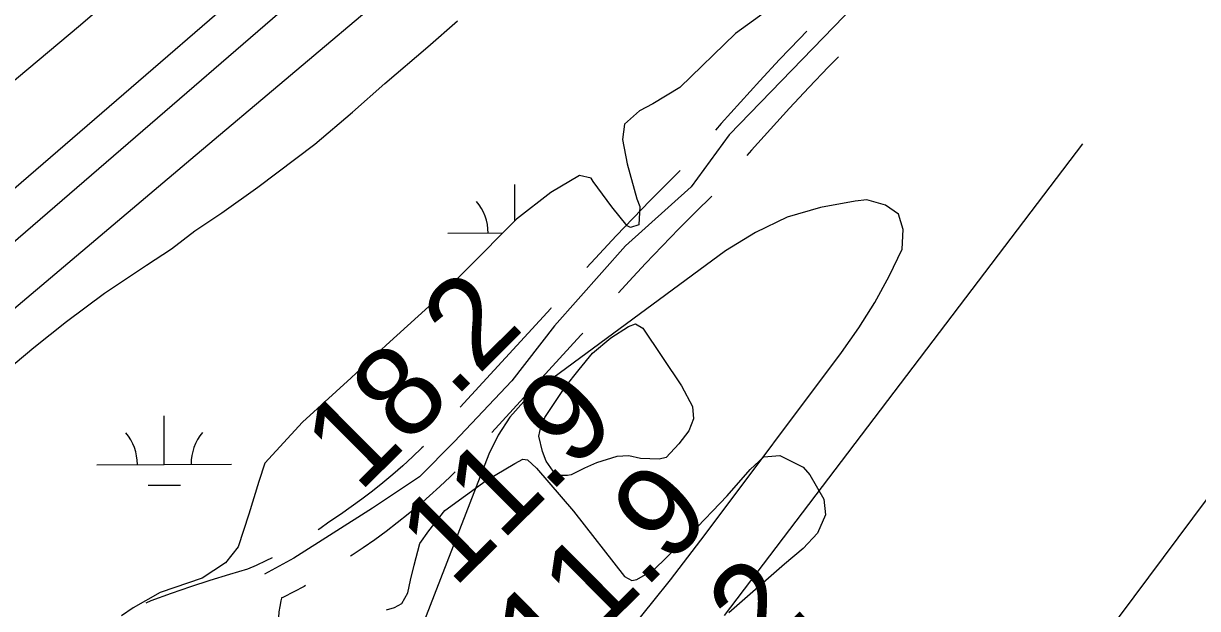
# Model space of a CAD drawing. Extents: x 3424494 to 3462436, y 522220 to 547718.
# Drawn here: x 3446693 to 3447566, y 544330 to 544764 of the extents above; entities that cross this region are included whole.
import ezdxf

# ---------------------------------------------------------------- set-up
doc = ezdxf.new("R2010")
doc.units = 0
for name, color, linetype in [('V-LEVE-TOET', 7, 'Continuous'), ('V-RIVR-EDGE', 7, 'Continuous'), ('V-RIVR-RANG', 7, 'Continuous'), ('V-ROAD-CNTR', 7, 'Continuous'), ('V-SURV-LINE', 7, 'Continuous'), ('V-TOPO-MINR', 7, 'Continuous'), ('V-TOPO-SHOR', 7, 'Continuous'), ('V-WETL-SWMP', 7, 'Continuous')]:
    doc.layers.add(name, color=color, linetype=linetype)

msp = doc.modelspace()

# ---------------------------------------------------------------- linework, layer by layer
at = {"layer": 'V-LEVE-TOET'}
for points in [[(3445885.92, 544030.4), (3445955.07, 544090.36), (3446046.87, 544171.38), (3446114.83, 544228.57), (3446212.2, 544315.55), (3446277.77, 544369.96), (3446379.11, 544452.56), (3446464.24, 544529.53), (3446536.97, 544597.84), (3446620.03, 544666.55), (3446734.09, 544761.86), (3446808.81, 544826.2)], [(3446965.71, 544788.21), (3446817.48, 544663.11), (3446655.33, 544526.1), (3446505.9, 544394.64), (3446368.79, 544269.93), (3446220.55, 544144.04), (3446071.12, 544012.98), (3445943.95, 543903.37)]]:
    msp.add_lwpolyline(points, dxfattribs=at)
at = {"layer": 'V-RIVR-EDGE'}
msp.add_spline([(3449024.46, 545885.5), (3449019.28, 545873.5), (3449011.84, 545864.04), (3448999.02, 545850.46), (3448984.96, 545836.06), (3448976.27, 545824.53), (3448965.51, 545808.06), (3448951.44, 545790.78), (3448930.35, 545766.91), (3448908.82, 545733.56), (3448893.92, 545712.15), (3448877.38, 545691.98), (3448858.77, 545671.41), (3448838.92, 545650.84), (3448829.82, 545640.96), (3448821.96, 545628.2), (3448802.1, 545605.15), (3448785.13, 545578.39), (3448773.96, 545564.8), (3448769, 545560.69), (3448761.15, 545553.7), (3448753.69, 545540.11), (3448748.72, 545530.64), (3448741.27, 545521.99), (3448732.6, 545514.59), (3448730.52, 545510.89), (3448729.68, 545504.29), (3448730.49, 545498.51), (3448726.35, 545491.93), (3448713.95, 545480.82), (3448695.77, 545464.37), (3448686.26, 545455.73), (3448680.07, 545452.45), (3448668.47, 545431.44), (3448641.99, 545397.28), (3448622.96, 545372.17), (3448598.55, 545341.71), (3448586.14, 545326.9), (3448567.51, 545299.72), (3448554.26, 545276.66), (3448543.5, 545261.02), (3448535.24, 545255.26), (3448529.45, 545249.09), (3448514.55, 545229.33), (3448492.19, 545191.86), (3448480.61, 545178.69), (3448457.45, 545153.59), (3448442.15, 545135.07), (3448424.35, 545110.78), (3448410.28, 545090.61), (3448392.92, 545075.8), (3448377.63, 545060.58), (3448361.08, 545040.41), (3448350.74, 545027.66), (3448339.14, 545005.83), (3448331.27, 544993.47), (3448317.62, 544978.66), (3448303.56, 544960.55), (3448289.92, 544948.21), (3448279.98, 544931.74), (3448265.07, 544908.27), (3448249.75, 544883.97), (3448245.2, 544876.56), (3448244.37, 544872.85), (3448244.35, 544867.08), (3448242.28, 544863.37), (3448237.74, 544861.32), (3448234.43, 544856.79), (3448231.1, 544846.49), (3448224.91, 544841.97), (3448220.36, 544838.27), (3448221.58, 544830.84), (3448219.09, 544824.25), (3448214.54, 544819.73), (3448208.76, 544818.92), (3448205.46, 544816.45), (3448194.7, 544800.39), (3448196.35, 544802.04), (3448189.73, 544791.33), (3448179.38, 544775.68), (3448174, 544768.69), (3448167.37, 544757.16), (3448157.44, 544744.4), (3448145.45, 544730.82), (3448135.1, 544715.17), (3448124.75, 544701.17), (3448119.39, 544699.95), (3448113.19, 544692.95), (3448107.39, 544682.66), (3448106.14, 544678.95), (3448100.33, 544665.77), (3448092.88, 544652.18), (3448086.25, 544642.29), (3448078.82, 544638.19), (3448075.51, 544633.25), (3448067.23, 544618.83), (3448046.11, 544585.89), (3448037.41, 544569.42), (3448028.31, 544560.37), (3448024.6, 544559.96), (3448021.71, 544557.09), (3448012.6, 544541.44), (3448005.15, 544530.73), (3447995.65, 544524.57), (3447994.82, 544522.1), (3447994.39, 544515.5), (3447992.32, 544513.44), (3447986.96, 544513.04), (3447986.94, 544505.62), (3447985.69, 544501.91), (3447978.26, 544497.81), (3447969.58, 544489.99), (3447961.3, 544476.4), (3447954.67, 544466.93), (3447950.11, 544453.75), (3447948.02, 544444.68), (3447946.36, 544440.15), (3447940.16, 544435.21), (3447932.31, 544427.81), (3447921.55, 544414.64), (3447905.41, 544390.76), (3447884.72, 544360.7), (3447854.93, 544322.42), (3447837.97, 544301.85), (3447830.94, 544294.03), (3447828.03, 544286.2), (3447823.88, 544273.84), (3447817.67, 544265.19), (3447807.74, 544251.61), (3447798.63, 544239.67), (3447792.02, 544235.15), (3447787.48, 544230.21), (3447785.41, 544227.74), (3447783.73, 544218.26), (3447781.67, 544216.2), (3447776.29, 544210.86), (3447766.36, 544194.8), (3447753.12, 544178.74), (3447722.91, 544136.34), (3447707.61, 544119.06), (3447694.78, 544104.24), (3447681.13, 544084.07), (3447673.68, 544073.78), (3447667.05, 544060.6), (3447657.12, 544050.31), (3447653.82, 544047.43), (3447652.16, 544044.14), (3447650.08, 544037.54), (3447645.53, 544031.78), (3447640.16, 544026.84), (3447633.13, 544020.26), (3447624.87, 544014.51), (3447616.62, 544013.71), (3447613.31, 544010), (3447605.04, 544000.95), (3447598.82, 543989.01), (3447590.12, 543972.94), (3447575.63, 543949.47), (3447562.38, 543928.47), (3447550.79, 543912), (3447539.62, 543898.01), (3447530.94, 543888.13), (3447527.62, 543882.78), (3447525.54, 543874.12), (3447521.82, 543870.42), (3447516.03, 543864.66), (3447515.2, 543860.95), (3447514.77, 543854.77), (3447509.81, 543851.07), (3447503.21, 543848.2), (3447495.32, 543829.66), (3447484.58, 543818.96), (3447471.75, 543804.15), (3447462.66, 543795.1), (3447453.97, 543781.92), (3447440.31, 543762.16), (3447430.37, 543746.51), (3447426.23, 543740.34), (3447424.15, 543732.09), (3447421.67, 543729.21), (3447414.23, 543721.81), (3447405.97, 543717.29), (3447398.52, 543709.89), (3447393.97, 543701.24), (3447391.07, 543696.3), (3447384.05, 543692.19), (3447379.5, 543687.66), (3447373.7, 543676.13), (3447366.24, 543663.78), (3447360.43, 543649.36), (3447357.93, 543636.58), (3447352.55, 543628.76), (3447345.12, 543626.71), (3447341.4, 543623.01), (3447336.44, 543618.49), (3447328.16, 543607.78), (3447316.99, 543591.31), (3447306.22, 543572.78), (3447293.79, 543548.89), (3447283.43, 543532.01), (3447267.29, 543508.13), (3447258.62, 543503.62), (3447254.07, 543498.68), (3447252, 543493.73), (3447247.44, 543485.91), (3447242.06, 543476.85), (3447234.2, 543466.97), (3447228.41, 543461.62), (3447225.1, 543458.33), (3447223.85, 543452.56), (3447222.59, 543443.91), (3447217.63, 543437.32), (3447211.01, 543429.91), (3447197.37, 543418.4), (3447193.65, 543413.05), (3447188.68, 543405.63), (3447177.51, 543390.82), (3447165.1, 543376), (3447155.17, 543362), (3447143.58, 543347.6), (3447132.41, 543331.95), (3447125.38, 543325.37), (3447119.59, 543316.73), (3447107.18, 543302.32), (3447099.31, 543289.97), (3447082.35, 543268.15), (3447069.52, 543250.45), (3447056.69, 543231.51), (3447044.69, 543214.22), (3447030.6, 543189.1), (3447016.94, 543167.69), (3447008.66, 543152.04), (3446997.47, 543133.09), (3446988.37, 543122.39), (3446978.86, 543109.63), (3446965.62, 543092.34), (3446951.13, 543073), (3446946.6, 543071.77), (3446942.46, 543067.66), (3446932.12, 543056.96), (3446914.32, 543030.2)], degree=3, dxfattribs=at)
at = {"layer": 'V-ROAD-CNTR'}
for points in [[(3447497.65, 544930.37), (3447374.85, 544839.35), (3447326.33, 544793.83), (3447217.65, 544681.41), (3447189.24, 544642.71), (3447140.61, 544599.07), (3447087.83, 544539.49), (3447056.11, 544498.56), (3447013.23, 544453.39), (3446987.55, 544427.42), (3446952.56, 544403.96), (3446893.95, 544366.93), (3446872.31, 544354.91)], [(3447275.39, 544758.38), (3447269.91, 544752.8), (3447255.06, 544737.31), (3447240.4, 544721.65), (3447225.92, 544705.82), (3447211.64, 544689.81), (3447207.46, 544685.02)], [(3447298.83, 544739.44), (3447291.44, 544731.91), (3447276.84, 544716.68), (3447262.42, 544701.28), (3447248.19, 544685.71), (3447234.14, 544669.97), (3447230.81, 544666.15)], [(3447181.14, 544654.91), (3447171.69, 544645.61), (3447158.85, 544632.69), (3447146.16, 544619.63), (3447133.6, 544606.43), (3447121.2, 544593.1), (3447111.86, 544582.82)], [(3447204.62, 544635.93), (3447192.85, 544624.34), (3447180.24, 544611.66), (3447167.78, 544598.84), (3447155.46, 544585.88), (3447143.29, 544572.79), (3447135.24, 544563.94)], [(3447085.39, 544552.84), (3447085.09, 544552.49), (3447017.74, 544479.2)], [(3447108.74, 544533.97), (3447107.45, 544532.49), (3447041.12, 544460.31)], [(3446990.42, 544449.99), (3446989.3, 544448.87), (3446982.22, 544442.11), (3446974.99, 544435.52), (3446967.62, 544429.08), (3446960.11, 544422.8), (3446952.46, 544416.7), (3446944.68, 544410.76), (3446936.77, 544405), (3446928.73, 544399.41), (3446920.15, 544393.72), (3446913.4, 544388.79), (3446912.2, 544387.95)], [(3447013.88, 544431.02), (3447010.25, 544427.4), (3447002.69, 544420.18), (3446994.97, 544413.14), (3446987.1, 544406.26), (3446979.08, 544399.56), (3446970.92, 544393.04), (3446962.61, 544386.71), (3446954.17, 544380.55), (3446945.59, 544374.59), (3446937.3, 544369.09), (3446936.22, 544368.31)], [(3446877.99, 544367.28), (3446873.15, 544364.83), (3446866.09, 544361.48), (3446859.71, 544358.66), (3446846.21, 544354.83), (3446831.65, 544350.4), (3446817.18, 544345.72), (3446802.8, 544340.77), (3446787.77, 544335.3), (3446784.1, 544333.43)], [(3446902.71, 544346.52), (3446901.64, 544345.9), (3446894.06, 544341.79), (3446886.37, 544337.89), (3446884.68, 544337.09)], [(3446884.91, 544337.2), (3446884.4, 544335.15), (3446883.59, 544331.06), (3446882.98, 544326.93), (3446882.56, 544322.79), (3446882.35, 544318.62), (3446882.32, 544314.45), (3446882.5, 544310.28), (3446882.85, 544306.51), (3446885.07, 544294.95), (3446887.24, 544282.47), (3446889.17, 544269.95), (3446890.87, 544257.41), (3446892.35, 544244.78), (3446892.35, 544244.77)]]:
    msp.add_lwpolyline(points, dxfattribs=at)
at = {"layer": 'V-SURV-LINE'}
for points in [[(3445808.06, 543883.38), (3447812.58, 545614.28)], [(3447832.19, 545591.58), (3445827.67, 543860.68)]]:
    msp.add_lwpolyline(points, dxfattribs=at)
at = {"layer": 'V-TOPO-MINR'}
for points in [[(3447967.36, 544940.45), (3447485.69, 544294.25)], [(3447214.1, 544324.4), (3447480.3, 544674.73)], [(3447173.98, 544350.92), (3447186.97, 544367.66), (3447199.8, 544384.51), (3447301.15, 544519.65), (3447313.95, 544537.99), (3447325.88, 544556.84), (3447336.5, 544576.45), (3447346.25, 544596.58), (3447346.98, 544611.04), (3447343.52, 544622.45), (3447333.75, 544629.3), (3447319.78, 544633.1), (3447311.2, 544632.23), (3447285.38, 544627.49), (3447260.56, 544620.17), (3447237.23, 544608.96), (3447214.89, 544595.18), (3447077.06, 544493.82), (3447065.06, 544483.28), (3447054.47, 544471.66), (3447046.01, 544458.42), (3447038.97, 544444.08), (3446928.15, 544158.66)], [(3447147.37, 544317.96), (3447160.76, 544334.38), (3447173.98, 544350.92)]]:
    msp.add_lwpolyline(points, dxfattribs=at)
at = {"layer": 'V-TOPO-SHOR'}
for points in [[(3447080.5, 544471.31), (3447095.47, 544493.74), (3447106.1, 544507.12), (3447115.95, 544519.32), (3447129.73, 544530.74), (3447142.73, 544539), (3447147.85, 544540.97), (3447153.36, 544537.81), (3447182.08, 544494.89), (3447190.35, 544479.53), (3447191.13, 544470.48), (3447187.58, 544461.43), (3447180.1, 544451.98), (3447170.65, 544441.75), (3447165.53, 544440.57), (3447151.75, 544440.96), (3447143.09, 544442.94), (3447134.03, 544442.55), (3447119.07, 544437.83), (3447110.01, 544433.89), (3447100.17, 544428.78), (3447097.41, 544428.39), (3447092.69, 544428.39), (3447086.78, 544431.54), (3447081.67, 544439.02), (3447078.92, 544446.11), (3447076.16, 544457.53), (3447077.74, 544464.61), (3447080.5, 544471.31)], [(3446962.98, 544328.62), (3446968.89, 544330.19), (3446974.41, 544333.34), (3446978.74, 544341.21), (3446980.71, 544350.66), (3446983.47, 544361.69), (3446987.81, 544377.83), (3446994.51, 544387.28), (3447006.33, 544402.24), (3447037.05, 544424.67), (3447058.31, 544437.27), (3447064.22, 544440.41), (3447067.77, 544440.02), (3447074.46, 544433.71), (3447102.01, 544401.81), (3447139.8, 544353.36), (3447145.31, 544350.21), (3447148.85, 544351), (3447161.85, 544358.48), (3447188.64, 544384.46), (3447216.21, 544413.19), (3447233.15, 544432.87), (3447243.39, 544442.32), (3447255.2, 544443.1), (3447272.52, 544434.44), (3447277.64, 544428.92), (3447287.87, 544410.8), (3447289.05, 544398.99), (3447283.14, 544385.6), (3447272.5, 544374.19), (3447258.72, 544362.38), (3447217.36, 544326.17)]]:
    msp.add_lwpolyline(points, dxfattribs=at)
at = {"layer": 'V-WETL-SWMP'}
for p, q in [((3447058.4, 544617.83), (3447058.28, 544644.59)), ((3447008.44, 544608.37), (3447049.21, 544608.55)), ((3446797.78, 544436.6), (3446797.61, 544472.6)), ((3446747.78, 544436.38), (3446847.78, 544436.83)), ((3446785.85, 544421.12), (3446809.85, 544421.23))]:
    msp.add_line(p, q, dxfattribs=at)
for points in [[(3447256.24, 544781.26), (3447222.32, 544756.82), (3447180.91, 544716.62), (3447160.79, 544704.4), (3447150.93, 544699.28), (3447139.89, 544689.42), (3447138.31, 544677.99), (3447141.85, 544659.85), (3447148.94, 544633.82), (3447151.3, 544628.3), (3447150.51, 544614.5), (3447144.2, 544612.53)], [(3446679.27, 544505.36), (3446700.96, 544523.49), (3446725.02, 544542.8), (3446753.42, 544563.69), (3446784.58, 544584.58), (3446803.12, 544596.8), (3446820.47, 544610.2), (3446840.58, 544623.6), (3446867.4, 544642.51), (3446909.61, 544674.6), (3446937.61, 544698.25), (3446961.67, 544719.53), (3446993.62, 544746.73), (3447015.71, 544766.04)], [(3447144.2, 544612.53), (3447141.84, 544613.71), (3447130.41, 544627.91), (3447116.61, 544646.85), (3447115.04, 544649.21), (3447106.36, 544651.19), (3447085.06, 544638.58), (3447059.43, 544618.87), (3447022.35, 544581.42), (3446994.34, 544553.83), (3446962.79, 544525.06), (3446936.75, 544501.01), (3446900.47, 544467.9), (3446872.46, 544437.55), (3446868.12, 544423.75), (3446860.62, 544399.7), (3446852.72, 544375.25), (3446843.26, 544363.43), (3446825.9, 544352), (3446794.75, 544341.36), (3446774.63, 544329.93), (3446765.96, 544324.02)]]:
    msp.add_lwpolyline(points, dxfattribs=at)
for centre, start, end in [((3447003.19, 544608.82), 359.48652, 41.03018), ((3446742.53, 544436.83), 359.48652, 41.03018), ((3446853.02, 544437.33), 139.48652, 181.03017)]:
    msp.add_arc(centre, 35.25, start, end, dxfattribs=at)

# ---------------------------------------------------------------- texts
at = {"layer": 'V-RIVR-RANG'}
for s, p in [('18.2', (3446942.57, 544414.78)), ('11.9', (3447013.01, 544343.8)), ('11.9', (3447083.64, 544273.01)), ('23.2', (3447154.46, 544202.41))]:
    msp.add_text(s, height=67, rotation=44.79833, dxfattribs=at).set_placement(p)

doc.saveas('drawing.dxf')
